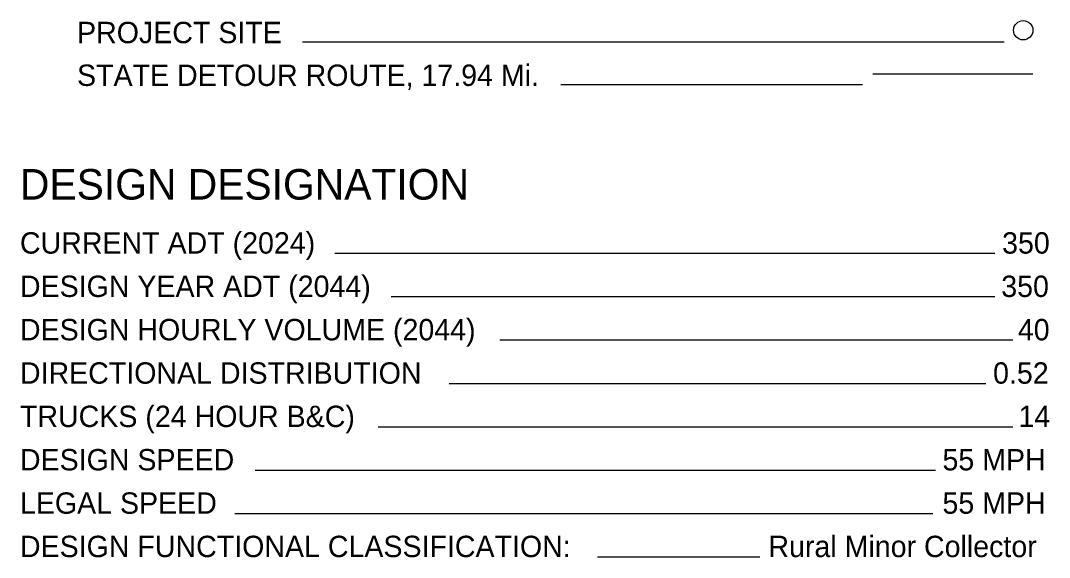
# Model space of a CAD drawing. Extents: x -15 to 405, y -40 to 87.
# Drawn here: x 8.2 to 14.94, y -31.22 to -27.7 of the extents above; entities that cross this region are included whole.
import ezdxf

# ---------------------------------------------------------------- set-up
doc = ezdxf.new("R2010")
doc.units = 0
for name, color, linetype in [('GM_X_State_Location', 7, 'Continuous'), ('GM_X_Township', 7, 'Continuous'), ('GM_X_Township_ROW', 7, 'Continuous')]:
    doc.layers.add(name, color=color, linetype=linetype)

msp = doc.modelspace()

# ---------------------------------------------------------------- linework, layer by layer
at = {"layer": 'GM_X_State_Location'}
msp.add_line((14.8329, -28.0564), (13.7844, -28.0564), dxfattribs=at)
at = {"layer": 'GM_X_Township'}
for p, q in [((14.6453, -27.8464), (10.046, -27.8464)), ((13.7167, -28.1264), (11.7402, -28.1264)), ((14.5838, -29.2313), (10.2584, -29.2313)), ((14.5838, -29.5154), (10.6285, -29.5154)), ((14.7023, -29.7995), (11.3401, -29.7995)), ((14.5245, -30.0836), (11.008, -30.0836)), ((14.7023, -30.3676), (10.5431, -30.3676)), ((14.1944, -30.6517), (9.7366, -30.6517)), ((14.1775, -30.9358), (9.6037, -30.9358)), ((13.0432, -31.2199), (11.9794, -31.2199))]:
    msp.add_line(p, q, dxfattribs=at)
at = {"layer": 'GM_X_Township_ROW'}
msp.add_circle((14.7695, -27.7677), 0.0633, dxfattribs=at)

# ---------------------------------------------------------------- texts
at = {"layer": 'GM_X_Township'}
for s, height, p in [('PROJECT SITE', 0.14, (8.5691, -27.8526)), ('STATE DETOUR ROUTE, 17.94 Mi.', 0.14, (8.5691, -28.1326)), ('DESIGN DESIGNATION', 0.2, (8.1949, -28.8773)), ('CURRENT ADT (2024)', 0.14, (8.1949, -29.2313)), ('350', 0.14, (14.6312, -29.2313)), ('DESIGN YEAR ADT (2044)', 0.14, (8.1949, -29.5154)), ('350', 0.14, (14.6256, -29.5154)), ('DESIGN HOURLY VOLUME (2044)', 0.14, (8.1949, -29.7995)), ('40', 0.14, (14.7344, -29.7995)), ('DIRECTIONAL DISTRIBUTION', 0.14, (8.1949, -30.0836)), ('0.52', 0.14, (14.572, -30.0836)), ('TRUCKS (24 HOUR B&C)', 0.14, (8.1949, -30.3676)), ('14', 0.14, (14.7385, -30.3676)), ('DESIGN SPEED', 0.14, (8.1949, -30.6517)), ('55 MPH', 0.14, (14.2404, -30.6517)), ('LEGAL SPEED', 0.14, (8.1949, -30.9358)), ('55 MPH', 0.14, (14.2404, -30.9358)), ('DESIGN FUNCTIONAL CLASSIFICATION:', 0.14, (8.1949, -31.2199)), ('Rural Minor Collector', 0.14, (13.0999, -31.2199))]:
    msp.add_text(s, height=height, dxfattribs=at).set_placement(p)

doc.saveas('drawing.dxf')
